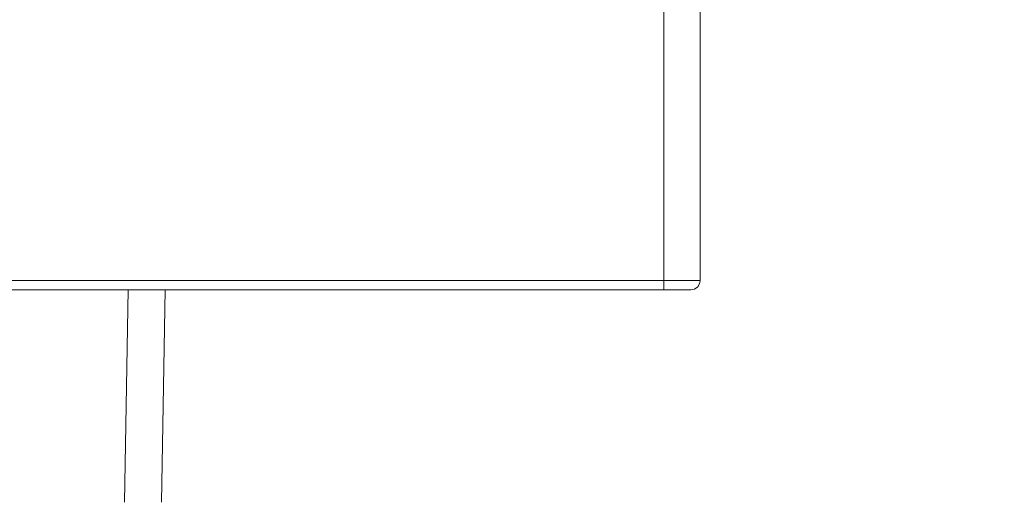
# Model space of a CAD drawing. Header units: millimetres. Extents: x 5437 to 18441, y -4466 to 3128.
# Tile 401 of 497: x 13734 to 13787, y 708 to 734. Entities that reach past the tile are written whole.
import ezdxf

# ---------------------------------------------------------------- set-up
doc = ezdxf.new("R2010")
doc.units = ezdxf.units.MM
doc.layers.add('1', color=7, linetype='Continuous', true_color=0xffffff)
doc.dimstyles.get("Standard").update_dxf_attribs({"dimtxt": 0.18, "dimasz": 0.18, "dimexe": 0.18, "dimexo": 0.0625, "dimgap": 0.09, "dimtad": 0, "dimtih": 1, "dimtoh": 1, "dimdec": 4, "dimzin": 0, "dimdsep": 46, "dimtxsty": 'Standard', "dimcen": 0.09, "dimadec": 0, "dimazin": 0, "dimtfac": 1, "dimtdec": 4, "dimtofl": 0, "dimtmove": 0, "dimatfit": 3, "dimfxl": 1, "dimtolj": 1, "dimtzin": 0, "dimarcsym": 0})

# ---------------------------------------------------------------- blocks, each defined once
blk = doc.blocks.new('*D2')
at = {"color": 0, "lineweight": -2, "transparency": 16777216}
for p, q in [((13342.585, 254.075), (13342.585, 1268.862)), ((13822.085, 1032.127), (13822.085, 1268.862))]:
    blk.add_line(p, q, dxfattribs=at)
at = {"color": 0, "lineweight": 0, "transparency": 16777216}
for p, q in [((13422.585, 1268.682), (13482.245, 1268.682)), ((13742.085, 1268.682), (13682.425, 1268.682))]:
    blk.add_line(p, q, dxfattribs=at)
at = {"color": 0, "lineweight": 20, "transparency": 16777216}
for points in [[(13422.585, 1282.015), (13422.585, 1255.349), (13342.585, 1268.682)], [(13742.085, 1282.015), (13742.085, 1255.349), (13822.085, 1268.682)]]:
    blk.add_solid(points, dxfattribs=at)
at = {"layer": 'Defpoints', "color": 0, "lineweight": 20, "transparency": 16777216}
for p in [(13822.085, 1268.682), (13822.085, 1032.064), (13342.585, 254.013)]:
    blk.add_point(p, dxfattribs=at)
at = {"color": 0, "lineweight": 20, "transparency": 16777216, "insert": (13582.335, 1268.682), "char_height": 80, "attachment_point": 5}
blk.add_mtext('\\A1;480', dxfattribs=at)
blk = doc.blocks.new('*D3')
at = {"color": 0, "lineweight": -2, "transparency": 16777216}
for p, q in [((13674.147, 1169.564), (14135.36, 1169.564)), ((13833.147, -580.436), (14135.36, -580.436))]:
    blk.add_line(p, q, dxfattribs=at)
at = {"color": 0, "lineweight": 0, "transparency": 16777216}
for p, q in [((14135.18, 1089.564), (14135.18, 421.321)), ((14135.18, -500.436), (14135.18, 167.808))]:
    blk.add_line(p, q, dxfattribs=at)
at = {"color": 0, "lineweight": 20, "transparency": 16777216}
for points in [[(14121.847, 1089.564), (14148.514, 1089.564), (14135.18, 1169.564)], [(14121.847, -500.436), (14148.514, -500.436), (14135.18, -580.436)]]:
    blk.add_solid(points, dxfattribs=at)
at = {"layer": 'Defpoints', "color": 0, "lineweight": 20, "transparency": 16777216}
for p in [(13674.085, 1169.564), (13833.085, -580.436), (14135.18, -580.436)]:
    blk.add_point(p, dxfattribs=at)
at = {"color": 0, "lineweight": 20, "transparency": 16777216, "insert": (14135.18, 294.564), "char_height": 80, "attachment_point": 5, "rotation": 270}
blk.add_mtext('\\A1;1750', dxfattribs=at)

msp = doc.modelspace()

# ---------------------------------------------------------------- linework, layer by layer
at = {"layer": '1', "color": 0, "lineweight": 20}
for p, q in [((13770.58476, 739.63378), (13770.58476, 720.06434)), ((13768.61967, 720.06434), (13768.61967, 737.91351)), ((13768.61094, 719.56434), (13701.61094, 719.56434)), ((13701.61967, 720.06434), (13768.61967, 720.06434)), ((13739.38418, 708.05561), (13739.58507, 719.56434)), ((13741.58476, 719.56434), (13741.38388, 708.05561)), ((13770.08476, 719.56434), (13768.61094, 719.56434)), ((13768.61967, 720.06434), (13770.58476, 720.06434))]:
    msp.add_line(p, q, dxfattribs=at)
msp.add_arc((13770.08476, 720.06434), 0.5, 270, 0, dxfattribs=at)
msp.add_ellipse((13768.61094, 720.06434), major_axis=(0, 0.5), ratio=0.01745241, start_param=3.14159265, end_param=4.71238898, dxfattribs=at)

# ---------------------------------------------------------------- dimensions: what is measured, and where the dimension line sits
at = {"color": 0, "lineweight": 20}
dim = msp.add_linear_dim(base=(13822.0847614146, 1268.6818655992), p1=(13342.5847614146, 254.0126467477), p2=(13822.0847614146, 1032.0643367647), dimstyle='Standard', override={"dimtxt": 80, "dimasz": 80, "dimdec": 0, "dimlwd": 0}, dxfattribs=at)
dim.commit()
dim.dimension.update_dxf_attribs({"geometry": '*D2', "text_midpoint": (13582.3347614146, 1268.6818655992)})
dim = msp.add_linear_dim(base=(14135.18029, -580.43566), p1=(13674.08476, 1169.56434), p2=(13833.08476, -580.43566), angle=90, dimstyle='Standard', override={"dimtxt": 80, "dimasz": 80, "dimdec": 0, "dimlwd": 0}, dxfattribs=at)
dim.commit()
dim.dimension.update_dxf_attribs({"geometry": '*D3', "text_midpoint": (14135.18029, 294.56434), "text_rotation": 270})

doc.saveas('drawing.dxf')
